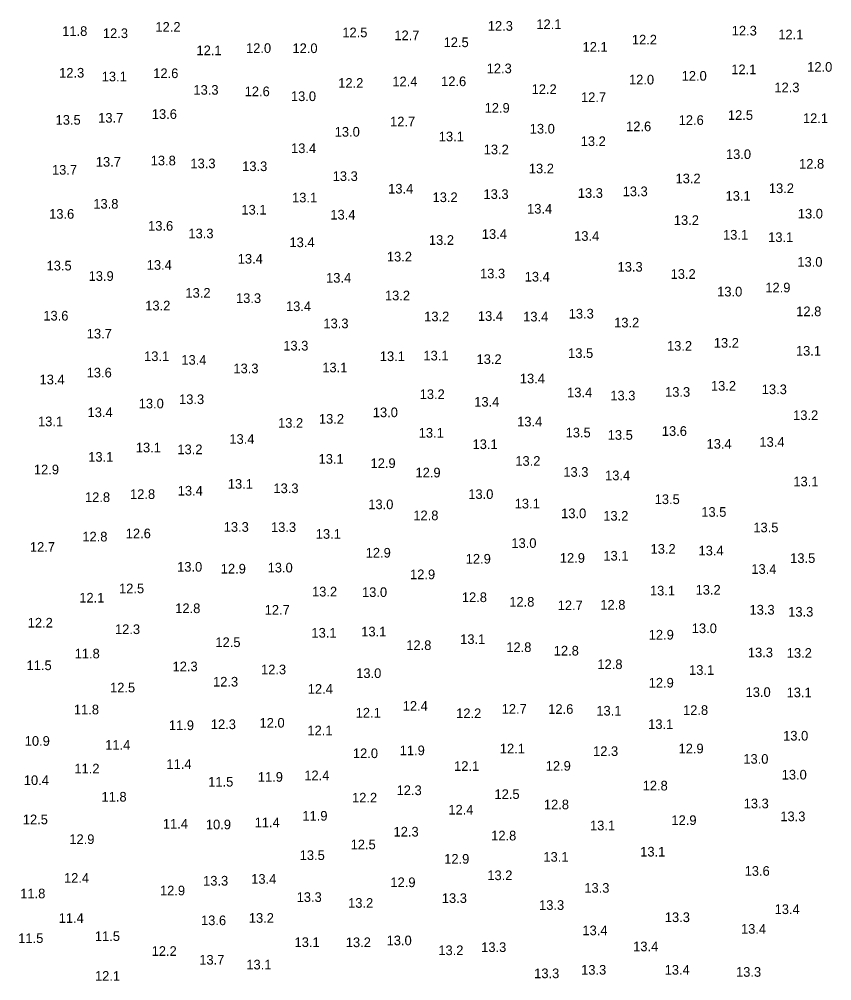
# Model space of a CAD drawing. Extents: x 1023796 to 1112670, y 656573 to 837340.
# Drawn here: x 1109697.2 to 1110118.3, y 668585.9 to 669084 of the extents above; entities that cross this region are included whole.
import ezdxf

# ---------------------------------------------------------------- set-up
doc = ezdxf.new("R2010")
doc.units = 0
doc.layers.add('V-TOPO-SOUN', color=7, linetype='Continuous')

msp = doc.modelspace()

# ---------------------------------------------------------------- texts
at = {"layer": 'V-TOPO-SOUN'}
for s, p in [('12.1 ', (1109965.19, 669078.97)), ('11.8 ', (1109719.49, 669075.4)), ('12.3 ', (1109740.56, 669074.28)), ('12.2 ', (1109767.79, 669077.58)), ('12.5 ', (1109864.64, 669074.71)), ('12.3 ', (1109940.03, 669078.07)), ('12.3 ', (1110066.45, 669075.62)), ('12.7 ', (1109891.61, 669073.19)), ('12.5 ', (1109917.14, 669069.6)), ('12.2 ', (1110014.69, 669070.96)), ('12.1 ', (1110090.58, 669073.66)), ('12.1 ', (1109789.08, 669065.41)), ('12.0 ', (1109814.74, 669066.59)), ('12.0 ', (1109838.8, 669066.52)), ('12.1 ', (1109989.13, 669067.22)), ('12.3 ', (1109939.45, 669056.07)), ('12.1 ', (1110066.21, 669055.57)), ('12.0 ', (1110105.54, 669056.84)), ('12.3 ', (1109717.88, 669053.81)), ('13.1 ', (1109739.95, 669051.86)), ('12.6 ', (1109766.66, 669053.56)), ('12.4 ', (1109890.56, 669049.31)), ('12.6 ', (1109915.83, 669049.37)), ('12.0 ', (1110013.2, 669050.26)), ('12.0 ', (1110040.49, 669052.21)), ('13.3 ', (1109787.48, 669044.94)), ('12.6 ', (1109814.03, 669044.17)), ('12.2 ', (1109862.53, 669048.53)), ('12.2 ', (1109962.74, 669045.33)), ('12.3 ', (1110088.55, 669046.22)), ('13.0 ', (1109838.01, 669041.65)), ('12.7 ', (1109988.32, 669041.14)), ('12.9 ', (1109938.39, 669035.64)), ('13.5 ', (1109716.05, 669029.4)), ('13.7 ', (1109738.11, 669030.47)), ('13.6 ', (1109765.92, 669032.41)), ('12.6 ', (1110038.94, 669029.3)), ('12.5 ', (1110064.47, 669031.91)), ('12.1 ', (1110103.35, 669030.26)), ('12.7 ', (1109889.4, 669028.56)), ('13.0 ', (1109961.76, 669024.82)), ('12.6 ', (1110011.71, 669026.04)), ('13.0 ', (1109860.7, 669023.24)), ('13.1 ', (1109914.63, 669020.8)), ('13.4 ', (1109838.06, 669014.71)), ('13.2 ', (1109937.92, 669014.09)), ('13.2 ', (1109988.18, 669018.34)), ('13.0 ', (1110063.45, 669011.62)), ('13.7 ', (1109736.9, 669007.68)), ('13.8 ', (1109765.34, 669008.35)), ('13.3 ', (1109785.92, 669006.85)), ('13.3 ', (1109812.73, 669005.38)), ('13.2 ', (1109961.29, 669004.2)), ('12.8 ', (1110101.35, 669006.66)), ('13.7 ', (1109714.17, 669003.52)), ('13.3 ', (1109859.65, 669000.26)), ('13.2 ', (1110037.32, 668999.05)), ('13.1 ', (1109838.58, 668989.16)), ('13.4 ', (1109888.4, 668993.75)), ('13.2 ', (1109911.4, 668989.32)), ('13.3 ', (1109937.79, 668990.95)), ('13.3 ', (1109986.68, 668991.5)), ('13.3 ', (1110009.91, 668992.38)), ('13.1 ', (1110063.24, 668990.02)), ('13.2 ', (1110085.69, 668993.98)), ('13.8 ', (1109735.6, 668985.92)), ('13.6 ', (1109712.7, 668980.69)), ('13.1 ', (1109812.34, 668982.87)), ('13.4 ', (1109858.45, 668980.29)), ('13.4 ', (1109960.39, 668983.37)), ('13.0 ', (1110100.7, 668980.82)), ('13.6 ', (1109763.99, 668974.52)), ('13.2 ', (1110036.44, 668977.48)), ('13.3 ', (1109784.88, 668970.56)), ('13.4 ', (1109936.93, 668970.26)), ('13.4 ', (1109984.77, 668969.25)), ('13.1 ', (1110061.94, 668969.88)), ('13.4 ', (1109837.26, 668965.98)), ('13.2 ', (1109909.52, 668967.16)), ('13.1 ', (1110085.31, 668968.64)), ('13.4 ', (1109810.45, 668957.45)), ('13.2 ', (1109887.75, 668958.57)), ('13.0 ', (1110100.47, 668955.85)), ('13.5 ', (1109711.37, 668953.91)), ('13.4 ', (1109763.28, 668954.24)), ('13.3 ', (1109936, 668949.81)), ('13.3 ', (1110007.29, 668953.28)), ('13.2 ', (1110034.77, 668949.56)), ('13.9 ', (1109733.16, 668948.51)), ('13.4 ', (1109856.23, 668947.59)), ('13.4 ', (1109959.15, 668948.16)), ('13.2 ', (1109783.34, 668939.8)), ('13.0 ', (1110058.9, 668940.45)), ('12.9 ', (1110083.86, 668942.55)), ('13.3 ', (1109809.54, 668937.04)), ('13.2 ', (1109886.73, 668938.42)), ('13.2 ', (1109762.51, 668933.19)), ('13.4 ', (1109835.44, 668932.85)), ('12.8 ', (1110099.88, 668930.22)), ('13.6 ', (1109709.69, 668927.96)), ('13.2 ', (1109907.06, 668927.57)), ('13.4 ', (1109934.91, 668927.79)), ('13.4 ', (1109958.36, 668927.5)), ('13.3 ', (1109981.96, 668929.01)), ('13.3 ', (1109854.84, 668923.97)), ('13.2 ', (1110005.5, 668924.39)), ('13.7 ', (1109732.21, 668918.66)), ('13.3 ', (1109834.04, 668912.43)), ('13.2 ', (1110032.89, 668912.33)), ('13.2 ', (1110057.15, 668913.91)), ('13.1 ', (1110099.72, 668909.78)), ('13.1 ', (1109761.91, 668906.97)), ('13.4 ', (1109781.22, 668905.07)), ('13.1 ', (1109884.07, 668906.96)), ('13.1 ', (1109906.67, 668907.29)), ('13.2 ', (1109934.21, 668905.45)), ('13.5 ', (1109981.65, 668908.58)), ('13.3 ', (1109808.2, 668900.65)), ('13.1 ', (1109854.27, 668901.13)), ('13.4 ', (1109707.73, 668894.89)), ('13.6 ', (1109732.15, 668898.47)), ('13.4 ', (1109956.64, 668895.41)), ('13.2 ', (1110055.67, 668891.63)), ('13.3 ', (1110082.01, 668889.82)), ('13.3 ', (1109780.04, 668884.68)), ('13.2 ', (1109904.73, 668887.28)), ('13.4 ', (1109981.13, 668888.21)), ('13.3 ', (1110003.52, 668886.59)), ('13.3 ', (1110031.9, 668888.47)), ('13.0 ', (1109759.13, 668882.46)), ('13.4 ', (1109933.01, 668883.37)), ('13.4 ', (1109732.63, 668877.92)), ('13.0 ', (1109880.43, 668877.9)), ('13.2 ', (1110098.25, 668876.41)), ('13.1 ', (1109706.93, 668873.2)), ('13.2 ', (1109831.33, 668872.41)), ('13.2 ', (1109852.51, 668874.51)), ('13.4 ', (1109955.24, 668873.12)), ('13.1 ', (1109904.24, 668867.31)), ('13.5 ', (1109980.36, 668867.42)), ('13.5 ', (1110002.19, 668866.18)), ('13.6 ', (1110030.22, 668868.22)), ('13.1 ', (1109757.63, 668859.68)), ('13.4 ', (1109806.11, 668864.09)), ('13.1 ', (1109932.12, 668861.38)), ('13.4 ', (1110053.4, 668861.57)), ('13.4 ', (1110080.8, 668862.55)), ('13.1 ', (1109732.95, 668854.82)), ('13.2 ', (1109779.17, 668858.72)), ('13.1 ', (1109852.34, 668853.77)), ('12.9 ', (1109879.26, 668851.57)), ('13.2 ', (1109954.3, 668852.71)), ('12.9 ', (1109704.82, 668848.28)), ('12.9 ', (1109902.56, 668846.7)), ('13.3 ', (1109979.18, 668847.01)), ('13.4 ', (1110000.81, 668845.23)), ('13.1 ', (1109805.3, 668840.83)), ('13.1 ', (1110098.38, 668842.07)), ('12.8 ', (1109754.63, 668835.53)), ('13.4 ', (1109779.35, 668837.3)), ('13.3 ', (1109828.95, 668838.55)), ('13.0 ', (1109929.91, 668835.52)), ('12.8 ', (1109731.28, 668833.95)), ('13.0 ', (1109878.09, 668830.24)), ('13.1 ', (1109953.97, 668830.61)), ('13.5 ', (1110026.51, 668832.88)), ('13.0 ', (1109978.03, 668825.58)), ('13.5 ', (1110050.66, 668826.3)), ('12.8 ', (1109901.44, 668824.52)), ('13.2 ', (1109999.87, 668824.29)), ('12.6 ', (1109752.41, 668815.16)), ('13.3 ', (1109803.17, 668818.52)), ('13.3 ', (1109827.68, 668818.43)), ('13.1 ', (1109850.89, 668814.91)), ('13.5 ', (1110077.64, 668818.27)), ('12.8 ', (1109729.91, 668813.53)), ('13.0 ', (1109952.25, 668810.18)), ('12.7 ', (1109702.74, 668808.16)), ('12.9 ', (1109876.76, 668805.17)), ('13.2 ', (1110024.37, 668807.18)), ('13.4 ', (1110049.23, 668806.28)), ('12.9 ', (1109928.6, 668802.05)), ('12.9 ', (1109977.36, 668802.46)), ('13.1 ', (1109999.92, 668803.61)), ('13.5 ', (1110096.73, 668802.4)), ('13.0 ', (1109779.03, 668797.88)), ('12.9 ', (1109801.65, 668796.91)), ('13.0 ', (1109825.93, 668797.47)), ('13.4 ', (1110076.61, 668796.74)), ('12.9 ', (1109899.74, 668793.97)), ('12.5 ', (1109748.93, 668786.68)), ('13.2 ', (1109848.94, 668785.02)), ('13.1 ', (1110024.06, 668785.53)), ('13.2 ', (1110047.72, 668785.98)), ('12.1 ', (1109728.32, 668781.87)), ('13.0 ', (1109874.84, 668784.76)), ('12.8 ', (1109926.59, 668782.11)), ('12.8 ', (1109778.06, 668776.41)), ('12.7 ', (1109824.42, 668775.61)), ('12.8 ', (1109951.17, 668779.75)), ('12.7 ', (1109976.25, 668777.93)), ('12.8 ', (1109998.35, 668778.21)), ('13.3 ', (1110075.67, 668775.65)), ('13.3 ', (1110095.72, 668774.6)), ('12.2 ', (1109701.6, 668768.92)), ('12.3 ', (1109746.83, 668765.54)), ('13.0 ', (1110045.74, 668766.03)), ('13.1 ', (1109848.64, 668763.7)), ('13.1 ', (1109874.45, 668764.32)), ('13.1 ', (1109925.71, 668760.4)), ('12.9 ', (1110023.43, 668762.7)), ('12.5 ', (1109798.88, 668758.81)), ('12.8 ', (1109897.79, 668757.29)), ('12.8 ', (1109949.62, 668756.25)), ('11.8 ', (1109725.93, 668752.95)), ('12.8 ', (1109974.21, 668754.43)), ('13.3 ', (1110074.82, 668753.49)), ('13.2 ', (1110094.97, 668753.26)), ('11.5 ', (1109701.02, 668746.86)), ('12.3 ', (1109776.67, 668746.28)), ('12.8 ', (1109996.84, 668747.41)), ('12.3 ', (1109822.51, 668744.7)), ('13.0 ', (1109871.83, 668742.77)), ('13.1 ', (1110044.34, 668744.42)), ('12.5 ', (1109744.27, 668735.34)), ('12.3 ', (1109797.64, 668738.36)), ('12.9 ', (1110023.41, 668737.83)), ('12.4 ', (1109846.74, 668734.65)), ('13.0 ', (1110073.63, 668732.97)), ('13.1 ', (1110094.88, 668732.81)), ('12.4 ', (1109895.94, 668725.82)), ('11.8 ', (1109725.55, 668723.96)), ('12.1 ', (1109871.57, 668722.29)), ('12.2 ', (1109923.63, 668721.99)), ('12.7 ', (1109947.22, 668724.29)), ('12.6 ', (1109971.36, 668724.21)), ('13.1 ', (1109996.28, 668723.33)), ('12.8 ', (1110041.21, 668723.66)), ('11.9 ', (1109774.77, 668715.8)), ('12.3 ', (1109796.49, 668716.31)), ('12.0 ', (1109821.75, 668717.08)), ('13.1 ', (1110023.13, 668716.36)), ('12.1 ', (1109846.55, 668713.11)), ('13.0 ', (1110093.08, 668710.38)), ('10.9 ', (1109700.05, 668707.66)), ('11.4 ', (1109741.78, 668705.63)), ('12.0 ', (1109870.13, 668701.29)), ('11.9 ', (1109894.38, 668702.79)), ('12.1 ', (1109946.26, 668703.73)), ('12.3 ', (1109994.58, 668702.39)), ('12.9 ', (1110038.88, 668703.75)), ('11.4 ', (1109773.49, 668695.69)), ('13.0 ', (1110072.45, 668698.36)), ('11.2 ', (1109725.79, 668693.35)), ('12.1 ', (1109922.57, 668694.67)), ('12.9 ', (1109970.05, 668694.76)), ('10.4 ', (1109699.57, 668687.34)), ('11.5 ', (1109795.14, 668686.52)), ('11.9 ', (1109820.85, 668689.03)), ('12.4 ', (1109844.94, 668689.83)), ('13.0 ', (1110092.33, 668690.2)), ('12.3 ', (1109892.78, 668682.11)), ('12.8 ', (1110020.28, 668684.53)), ('11.8 ', (1109739.85, 668678.77)), ('12.2 ', (1109869.67, 668678.29)), ('12.5 ', (1109943.51, 668680.12)), ('12.4 ', (1109919.59, 668672.05)), ('12.8 ', (1109969.11, 668674.77)), ('13.3 ', (1110072.63, 668675.29)), ('12.5 ', (1109699.06, 668667.02)), ('11.9 ', (1109843.95, 668668.89)), ('12.9 ', (1110035.19, 668666.65)), ('13.3 ', (1110091.62, 668668.61)), ('11.4 ', (1109771.67, 668664.78)), ('10.9 ', (1109793.94, 668664.39)), ('11.4 ', (1109819.2, 668665.45)), ('12.3 ', (1109891.2, 668660.66)), ('13.1 ', (1109993, 668663.88)), ('12.9 ', (1109723.17, 668656.79)), ('12.8 ', (1109941.78, 668658.65)), ('12.5 ', (1109868.95, 668654.03)), ('13.5 ', (1109842.56, 668648.5)), ('12.9 ', (1109917.44, 668646.59)), ('13.1 ', (1109968.84, 668647.62)), ('13.1 ', (1110019.01, 668650.3)), ('12.4 ', (1109720.4, 668636.71)), ('13.4 ', (1109817.42, 668636.19)), ('13.2 ', (1109939.78, 668638.08)), ('13.6 ', (1110073.13, 668640.32)), ('13.3 ', (1109792.49, 668635.26)), ('12.9 ', (1109889.57, 668634.45)), ('13.3 ', (1109990.05, 668631.55)), ('11.8 ', (1109697.73, 668628.65)), ('12.9 ', (1109770.14, 668630.18)), ('13.3 ', (1109840.97, 668626.78)), ('13.3 ', (1109916.2, 668626.25)), ('13.2 ', (1109867.63, 668623.74)), ('13.3 ', (1109966.6, 668622.66)), ('11.4 ', (1109717.67, 668615.94)), ('13.2 ', (1109816.19, 668615.97)), ('13.3 ', (1110031.76, 668616.35)), ('13.4 ', (1110088.67, 668620.5)), ('13.6 ', (1109791.41, 668614.75)), ('11.5 ', (1109736.42, 668606.54)), ('13.4 ', (1109989.07, 668609.55)), ('13.4 ', (1110071.25, 668610.32)), ('11.5 ', (1109696.7, 668605.49)), ('13.1 ', (1109839.89, 668603.42)), ('13.2 ', (1109866.44, 668603.35)), ('13.0 ', (1109887.6, 668604.33)), ('13.3 ', (1109936.6, 668600.83)), ('13.4 ', (1110015.35, 668601.23)), ('12.2 ', (1109765.82, 668598.84)), ('13.2 ', (1109914.39, 668599.22)), ('13.7 ', (1109790.51, 668594.31)), ('13.1 ', (1109814.9, 668591.81)), ('12.1 ', (1109736.46, 668585.94)), ('13.3 ', (1109964.07, 668587.28)), ('13.3 ', (1109988.4, 668589.1)), ('13.4 ', (1110031.7, 668589.11)), ('13.3 ', (1110068.67, 668588.02))]:
    msp.add_text(s, height=5, dxfattribs=at).set_placement(p)

doc.saveas('drawing.dxf')
